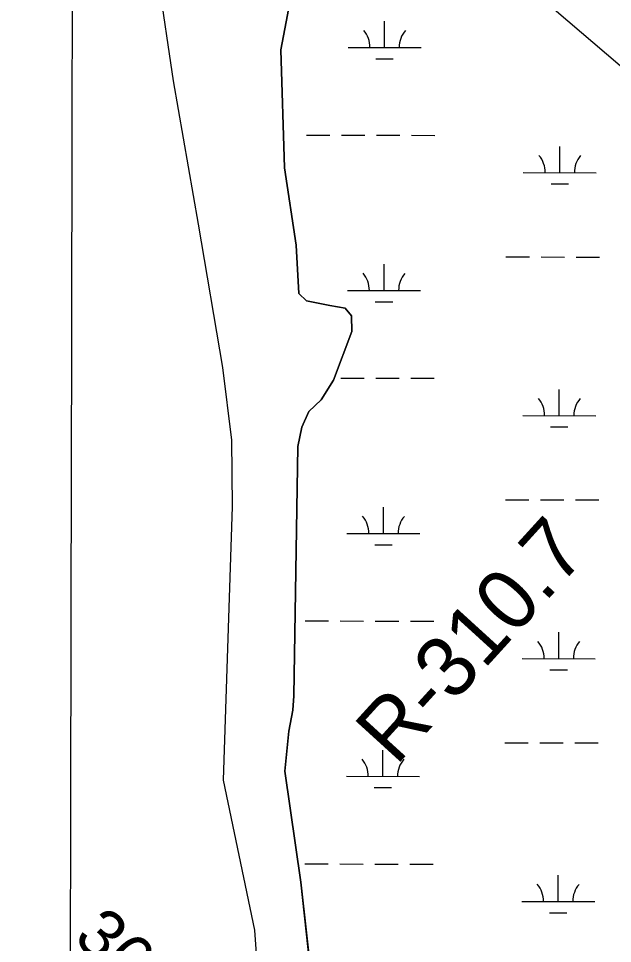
# Model space of a CAD drawing. Extents: x 3180038 to 3217926, y 922069 to 947485.
# Drawn here: x 3207700 to 3208514, y 936507 to 937774 of the extents above; entities that cross this region are included whole.
import ezdxf

# ---------------------------------------------------------------- set-up
doc = ezdxf.new("R2010")
doc.units = 0
for name, color, linetype in [('V-GRID-MAJR', 7, 'Continuous'), ('V-RIVR-RANG', 7, 'Continuous'), ('V-RIVR-RANG-IDEN', 7, 'Continuous'), ('V-SITE-VEGE', 7, 'Continuous'), ('V-TOPO-BNDY', 7, 'Continuous'), ('V-TOPO-SHOR', 7, 'Continuous'), ('V-WETL-SWMP', 7, 'Continuous')]:
    doc.layers.add(name, color=color, linetype=linetype)

msp = doc.modelspace()

# ---------------------------------------------------------------- linework, layer by layer
at = {"layer": 'V-GRID-MAJR'}
msp.add_spline([(3207753.6, 927465.8), (3207765.9, 933526.2), (3207778.3, 939589.3), (3207790.6, 945652.4), (3207790.6, 945655)], degree=3, dxfattribs=at)
at = {"layer": 'V-SITE-VEGE'}
for p, q in [((3208059.4, 937730.8), (3208095, 937918.7)), ((3208064.4, 937569.5), (3208059.4, 937730.8)), ((3208080.7, 937463.3), (3208064.4, 937569.5)), ((3208084.2, 937397.4), (3208080.7, 937463.3)), ((3208094.5, 937387.1), (3208084.2, 937397.4)), ((3208126.5, 937380.7), (3208094.5, 937387.1)), ((3208147.8, 937377.1), (3208126.5, 937380.7)), ((3208156.5, 937366.7), (3208147.8, 937377.1)), ((3208156.9, 937345.2), (3208156.5, 937366.7)), ((3208131.6, 937278.5), (3208156.9, 937345.2)), ((3208114.8, 937251.8), (3208131.6, 937278.5)), ((3208097.9, 937235.6), (3208114.8, 937251.8)), ((3208088.4, 937214.3), (3208097.9, 937235.6)), ((3208082.8, 937187.6), (3208088.4, 937214.3)), ((3208077.3, 936846.4), (3208082.8, 937187.6)), ((3208076.2, 936826.8), (3208077.3, 936846.4)), ((3208070.3, 936798.1), (3208076.2, 936826.8)), ((3208065.1, 936743.3), (3208070.3, 936798.1)), ((3208086.8, 936591.2), (3208065.1, 936743.3)), ((3208110.5, 936379.1), (3208086.8, 936591.2))]:
    msp.add_line(p, q, dxfattribs=at)
msp.add_lwpolyline([(3208037.9, 936325.8), (3208023.7, 936525.3), (3207981.2, 936731), (3207993.1, 937105.7), (3207992.4, 937196.3), (3207980, 937295.9), (3207946.8, 937492), (3207912.3, 937688.3), (3207892, 937827.7)], dxfattribs=at)
at = {"layer": 'V-TOPO-BNDY'}
msp.add_line((3205592, 940222.2), (3209853.3, 936570.5), dxfattribs=at)
at = {"layer": 'V-TOPO-SHOR'}
for points in [[(3208095, 937918.7), (3208059.4, 937730.8), (3208064.4, 937569.5), (3208080.7, 937463.3), (3208084.2, 937397.4), (3208094.5, 937387.1), (3208126.5, 937380.7), (3208147.8, 937377.1), (3208156.5, 937366.7), (3208156.9, 937345.2), (3208131.6, 937278.5), (3208114.8, 937251.8), (3208097.9, 937235.6), (3208088.4, 937214.3), (3208082.8, 937187.6), (3208077.3, 936846.4), (3208076.2, 936826.8), (3208070.3, 936798.1), (3208065.1, 936743.3), (3208086.8, 936591.2), (3208110.5, 936379.1)], [(3208037.9, 936325.8), (3208023.7, 936525.3), (3207981.2, 936731), (3207993.1, 937105.7), (3207992.4, 937196.3), (3207980, 937295.9), (3207946.8, 937492), (3207912.3, 937688.3), (3207892, 937827.7)]]:
    msp.add_lwpolyline(points, dxfattribs=at)
at = {"layer": 'V-WETL-SWMP'}
for p, q in [((3208201.6, 937734), (3208201.7, 937770)), ((3208151.6, 937734.2), (3208251.6, 937733.9)), ((3208189.6, 937718.6), (3208213.6, 937718.6)), ((3208094.5, 937614.2), (3208126.5, 937614.1)), ((3208142.5, 937614.1), (3208174.5, 937614)), ((3208190.5, 937614), (3208222.5, 937613.9)), ((3208238.5, 937613.9), (3208270.5, 937613.8)), ((3208441.7, 937562.7), (3208441.8, 937598.7)), ((3208391.7, 937562.8), (3208491.7, 937562.6)), ((3208429.7, 937547.3), (3208453.7, 937547.2)), ((3208368, 937447.4), (3208400, 937447.3)), ((3208416, 937447.3), (3208448, 937447.2)), ((3208464, 937447.2), (3208496, 937447.1)), ((3208200.9, 937401.4), (3208201, 937437.4)), ((3208150.9, 937401.5), (3208250.9, 937401.3)), ((3208188.8, 937386), (3208212.8, 937385.9)), ((3208141.8, 937281.4), (3208173.8, 937281.4)), ((3208189.8, 937281.3), (3208221.8, 937281.2)), ((3208237.8, 937281.2), (3208269.8, 937281.1)), ((3208441, 937230), (3208441, 937266)), ((3208391, 937230.1), (3208491, 937229.9)), ((3208428.9, 937214.6), (3208452.9, 937214.6)), ((3208367.3, 937114.7), (3208399.3, 937114.7)), ((3208415.3, 937114.6), (3208447.3, 937114.6)), ((3208463.3, 937114.5), (3208495.3, 937114.5)), ((3208200.1, 937068.7), (3208200.2, 937104.7)), ((3208150.1, 937068.8), (3208250.1, 937068.6)), ((3208188.1, 937053.3), (3208212.1, 937053.2)), ((3208093, 936948.9), (3208125, 936948.8)), ((3208141, 936948.8), (3208173, 936948.7)), ((3208189, 936948.6), (3208221, 936948.6)), ((3208237, 936948.5), (3208269, 936948.5)), ((3208440.2, 936897.3), (3208440.3, 936933.3)), ((3208390.2, 936897.5), (3208490.2, 936897.2)), ((3208428.2, 936881.9), (3208452.2, 936881.9)), ((3208366.5, 936782.1), (3208398.5, 936782)), ((3208414.5, 936782), (3208446.5, 936781.9)), ((3208462.5, 936781.9), (3208494.5, 936781.8)), ((3208199.4, 936736), (3208199.5, 936772)), ((3208149.4, 936736.1), (3208249.4, 936735.9)), ((3208187.3, 936720.6), (3208211.3, 936720.6)), ((3208092.3, 936616.2), (3208124.3, 936616.1)), ((3208140.3, 936616.1), (3208172.3, 936616)), ((3208188.3, 936616), (3208220.3, 936615.9)), ((3208236.3, 936615.9), (3208268.3, 936615.8)), ((3208439.5, 936564.7), (3208439.5, 936600.7)), ((3208389.5, 936564.8), (3208489.5, 936564.6)), ((3208427.4, 936549.3), (3208451.4, 936549.2))]:
    msp.add_line(p, q, dxfattribs=at)
msp.add_lwpolyline([(3208110.5, 936379.1), (3208086.8, 936591.2), (3208065.1, 936743.3), (3208070.3, 936798.1), (3208076.2, 936826.8), (3208077.3, 936846.4), (3208082.8, 937187.6), (3208088.4, 937214.3), (3208097.9, 937235.6), (3208114.8, 937251.8), (3208131.6, 937278.5), (3208156.9, 937345.2), (3208156.5, 937366.7), (3208147.8, 937377.1), (3208126.5, 937380.7), (3208094.5, 937387.1), (3208084.2, 937397.4), (3208080.7, 937463.3), (3208064.4, 937569.5), (3208059.4, 937730.8), (3208095, 937918.7)], dxfattribs=at)
for centre, start, end in [((3208146.4, 937734.6), 359.099, 40.6427), ((3208256.9, 937734.4), 139.099, 180.6427), ((3208386.5, 937563.3), 359.099, 40.6427), ((3208496.9, 937563), 139.099, 180.6427), ((3208145.6, 937402), 359.099, 40.6427), ((3208256.1, 937401.7), 139.099, 180.6427), ((3208385.7, 937230.6), 359.099, 40.6427), ((3208496.2, 937230.4), 139.099, 180.6427), ((3208144.9, 937069.3), 359.099, 40.6427), ((3208255.4, 937069), 139.099, 180.6427), ((3208385, 936897.9), 359.099, 40.6427), ((3208495.5, 936897.7), 139.099, 180.6427), ((3208144.1, 936736.6), 359.099, 40.6427), ((3208254.6, 936736.4), 139.099, 180.6427), ((3208384.2, 936565.3), 359.099, 40.6427), ((3208494.7, 936565), 139.099, 180.6427)]:
    msp.add_arc(centre, 35.2, start, end, dxfattribs=at)

# ---------------------------------------------------------------- texts
at = {"layer": 'V-RIVR-RANG'}
msp.add_text('36.7', height=67, rotation=317.5383, dxfattribs=at).set_placement((3207773.7, 936512.3))
at = {"layer": 'V-RIVR-RANG-IDEN'}
msp.add_text('R-310.7', height=83, rotation=47.6833, dxfattribs=at).set_placement((3208217.2, 936749.3))

doc.saveas('drawing.dxf')
